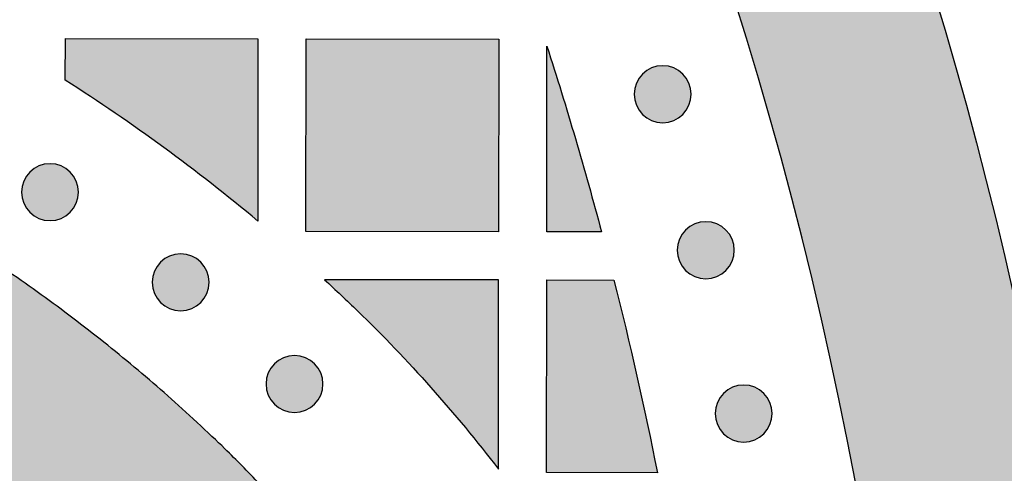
# Model space of a CAD drawing. Header units: millimetres. Extents: x -3873 to -97, y 912 to 4165.
# Tile 484 of 656: x -1461 to -1400, y 2955 to 2983. Entities that reach past the tile are written whole.
import ezdxf

# ---------------------------------------------------------------- set-up
doc = ezdxf.new("R2010")
doc.units = ezdxf.units.MM
doc.layers.add('pattern', color=7, linetype='Continuous', true_color=0x000000)

msp = doc.modelspace()

# ---------------------------------------------------------------- hatches: boundary and pattern name
at = {"layer": 'pattern'}
for points in [[(-1459.376, 3064.29), (-1458.047, 3064.119), (-1456.719, 3063.91), (-1455.394, 3063.663), (-1454.075, 3063.378), (-1452.761, 3063.056), (-1451.456, 3062.697), (-1450.161, 3062.3), (-1448.877, 3061.867), (-1447.605, 3061.397), (-1446.348, 3060.892), (-1445.107, 3060.352), (-1443.882, 3059.778), (-1442.677, 3059.171), (-1441.491, 3058.531), (-1440.327, 3057.859), (-1439.185, 3057.157), (-1436.495, 3053.165), (-1433.872, 3049.114), (-1431.318, 3045.006), (-1428.835, 3040.841), (-1426.425, 3036.622), (-1424.088, 3032.351), (-1421.828, 3028.03), (-1419.645, 3023.661), (-1417.541, 3019.246), (-1415.517, 3014.786), (-1413.575, 3010.285), (-1411.716, 3005.745), (-1409.94, 3001.167), (-1408.251, 2996.554), (-1406.647, 2991.909), (-1405.13, 2987.233), (-1403.702, 2982.53), (-1402.362, 2977.802), (-1401.111, 2973.051), (-1399.95, 2968.281), (-1398.88, 2963.492), (-1397.9, 2958.689), (-1397.011, 2953.873), (-1396.213, 2949.048), (-1395.507, 2944.215), (-1394.891, 2939.377), (-1394.366, 2934.537), (-1393.932, 2929.698), (-1393.589, 2924.862), (-1393.335, 2920.03), (-1393.171, 2915.207), (-1393.096, 2910.394), (-1405.096, 2910.406), (-1405.183, 2915.513), (-1405.375, 2920.633), (-1405.673, 2925.764), (-1406.077, 2930.902), (-1406.589, 2936.044), (-1407.208, 2941.187), (-1407.936, 2946.327), (-1408.772, 2951.461), (-1409.716, 2956.585), (-1410.768, 2961.696), (-1411.928, 2966.791), (-1413.196, 2971.865), (-1414.572, 2976.917), (-1416.053, 2981.942), (-1417.64, 2986.937), (-1419.332, 2991.899), (-1421.128, 2996.825), (-1423.026, 3001.71), (-1425.025, 3006.553), (-1427.124, 3011.349), (-1429.32, 3016.096), (-1431.613, 3020.792), (-1434, 3025.432), (-1436.48, 3030.014), (-1439.05, 3034.536), (-1441.708, 3038.995), (-1444.452, 3043.388), (-1447.28, 3047.714), (-1450.189, 3051.968), (-1453.176, 3056.151), (-1456.239, 3060.258)], [(-1458.519, 2979.463), (-1458.517, 2982.055), (-1446.517, 2982.043), (-1446.528, 2970.691), (-1449.417, 2973.028), (-1452.381, 2975.272), (-1455.417, 2977.418)], [(-1431.528, 2970.029), (-1443.528, 2970.041), (-1443.517, 2982.04), (-1431.517, 2982.029)], [(-1425.121, 2970.023), (-1428.528, 2970.026), (-1428.517, 2981.583), (-1426.746, 2975.825)], [(-1422.562, 2979.848), (-1422.534, 2979.876), (-1422.504, 2979.903), (-1422.475, 2979.93), (-1422.444, 2979.956), (-1422.412, 2979.982), (-1422.38, 2980.007), (-1422.346, 2980.031), (-1422.312, 2980.055), (-1422.277, 2980.079), (-1422.242, 2980.101), (-1422.205, 2980.123), (-1422.168, 2980.145), (-1422.13, 2980.165), (-1422.091, 2980.185), (-1422.052, 2980.204), (-1422.011, 2980.221), (-1421.971, 2980.238), (-1421.929, 2980.254), (-1421.887, 2980.27), (-1421.845, 2980.284), (-1421.802, 2980.297), (-1421.758, 2980.309), (-1421.714, 2980.32), (-1421.67, 2980.329), (-1421.626, 2980.338), (-1421.581, 2980.346), (-1421.535, 2980.352), (-1421.49, 2980.357), (-1421.444, 2980.362), (-1421.398, 2980.364), (-1421.353, 2980.366), (-1421.307, 2980.367), (-1421.261, 2980.366), (-1421.215, 2980.364), (-1421.169, 2980.361), (-1421.123, 2980.357), (-1421.078, 2980.352), (-1421.033, 2980.345), (-1420.988, 2980.338), (-1420.943, 2980.329), (-1420.899, 2980.319), (-1420.855, 2980.308), (-1420.811, 2980.296), (-1420.768, 2980.283), (-1420.726, 2980.268), (-1420.684, 2980.253), (-1420.643, 2980.237), (-1420.602, 2980.22), (-1420.562, 2980.202), (-1420.523, 2980.183), (-1420.484, 2980.164), (-1420.446, 2980.143), (-1420.409, 2980.122), (-1420.372, 2980.1), (-1420.336, 2980.077), (-1420.302, 2980.053), (-1420.267, 2980.029), (-1420.234, 2980.005), (-1420.202, 2979.979), (-1420.17, 2979.954), (-1420.139, 2979.927), (-1420.11, 2979.901), (-1420.081, 2979.873), (-1420.052, 2979.846), (-1420.025, 2979.818), (-1419.998, 2979.789), (-1419.971, 2979.759), (-1419.945, 2979.728), (-1419.919, 2979.696), (-1419.894, 2979.664), (-1419.869, 2979.631), (-1419.845, 2979.596), (-1419.822, 2979.561), (-1419.799, 2979.526), (-1419.777, 2979.489), (-1419.756, 2979.452), (-1419.736, 2979.414), (-1419.716, 2979.375), (-1419.697, 2979.336), (-1419.679, 2979.296), (-1419.662, 2979.255), (-1419.646, 2979.213), (-1419.631, 2979.172), (-1419.617, 2979.129), (-1419.604, 2979.086), (-1419.592, 2979.043), (-1419.581, 2978.999), (-1419.571, 2978.954), (-1419.563, 2978.91), (-1419.555, 2978.865), (-1419.549, 2978.819), (-1419.543, 2978.774), (-1419.539, 2978.728), (-1419.536, 2978.683), (-1419.535, 2978.637), (-1419.534, 2978.591), (-1419.535, 2978.545), (-1419.536, 2978.499), (-1419.539, 2978.453), (-1419.544, 2978.407), (-1419.549, 2978.362), (-1419.556, 2978.317), (-1419.563, 2978.272), (-1419.572, 2978.227), (-1419.582, 2978.183), (-1419.593, 2978.139), (-1419.605, 2978.096), (-1419.618, 2978.053), (-1419.632, 2978.01), (-1419.647, 2977.968), (-1419.664, 2977.927), (-1419.681, 2977.886), (-1419.699, 2977.846), (-1419.717, 2977.807), (-1419.737, 2977.768), (-1419.758, 2977.73), (-1419.779, 2977.693), (-1419.801, 2977.656), (-1419.824, 2977.621), (-1419.847, 2977.586), (-1419.871, 2977.552), (-1419.896, 2977.518), (-1419.921, 2977.486), (-1419.947, 2977.454), (-1419.973, 2977.424), (-1420, 2977.394), (-1420.027, 2977.365), (-1420.055, 2977.337), (-1420.083, 2977.309), (-1420.112, 2977.282), (-1420.142, 2977.255), (-1420.173, 2977.229), (-1420.204, 2977.203), (-1420.237, 2977.178), (-1420.27, 2977.154), (-1420.304, 2977.129), (-1420.339, 2977.106), (-1420.375, 2977.083), (-1420.411, 2977.061), (-1420.449, 2977.04), (-1420.487, 2977.02), (-1420.526, 2977), (-1420.565, 2976.981), (-1420.605, 2976.963), (-1420.646, 2976.946), (-1420.687, 2976.93), (-1420.729, 2976.915), (-1420.772, 2976.901), (-1420.815, 2976.888), (-1420.858, 2976.876), (-1420.902, 2976.865), (-1420.946, 2976.855), (-1420.991, 2976.847), (-1421.036, 2976.839), (-1421.081, 2976.833), (-1421.127, 2976.827), (-1421.172, 2976.823), (-1421.218, 2976.82), (-1421.264, 2976.819), (-1421.31, 2976.818), (-1421.356, 2976.819), (-1421.402, 2976.821), (-1421.448, 2976.824), (-1421.493, 2976.828), (-1421.539, 2976.833), (-1421.584, 2976.84), (-1421.629, 2976.847), (-1421.674, 2976.856), (-1421.718, 2976.866), (-1421.762, 2976.877), (-1421.805, 2976.889), (-1421.848, 2976.902), (-1421.891, 2976.916), (-1421.932, 2976.932), (-1421.974, 2976.948), (-1422.015, 2976.965), (-1422.055, 2976.983), (-1422.094, 2977.002), (-1422.133, 2977.021), (-1422.171, 2977.042), (-1422.208, 2977.063), (-1422.244, 2977.085), (-1422.28, 2977.108), (-1422.315, 2977.131), (-1422.349, 2977.155), (-1422.382, 2977.18), (-1422.415, 2977.205), (-1422.446, 2977.231), (-1422.477, 2977.258), (-1422.507, 2977.284), (-1422.536, 2977.311), (-1422.564, 2977.339), (-1422.592, 2977.367), (-1422.619, 2977.396), (-1422.645, 2977.426), (-1422.672, 2977.457), (-1422.697, 2977.489), (-1422.723, 2977.521), (-1422.747, 2977.554), (-1422.771, 2977.588), (-1422.795, 2977.623), (-1422.817, 2977.659), (-1422.839, 2977.696), (-1422.861, 2977.733), (-1422.881, 2977.771), (-1422.901, 2977.81), (-1422.919, 2977.849), (-1422.937, 2977.889), (-1422.954, 2977.93), (-1422.97, 2977.971), (-1422.985, 2978.013), (-1422.999, 2978.056), (-1423.013, 2978.099), (-1423.025, 2978.142), (-1423.035, 2978.186), (-1423.045, 2978.231), (-1423.054, 2978.275), (-1423.062, 2978.32), (-1423.068, 2978.365), (-1423.073, 2978.411), (-1423.077, 2978.457), (-1423.08, 2978.502), (-1423.082, 2978.548), (-1423.083, 2978.594), (-1423.082, 2978.64), (-1423.08, 2978.686), (-1423.077, 2978.732), (-1423.073, 2978.777), (-1423.068, 2978.823), (-1423.061, 2978.868), (-1423.053, 2978.913), (-1423.045, 2978.958), (-1423.035, 2979.002), (-1423.024, 2979.046), (-1423.012, 2979.089), (-1422.998, 2979.132), (-1422.984, 2979.175), (-1422.969, 2979.217), (-1422.953, 2979.258), (-1422.936, 2979.299), (-1422.918, 2979.339), (-1422.899, 2979.378), (-1422.879, 2979.417), (-1422.859, 2979.455), (-1422.838, 2979.492), (-1422.815, 2979.529), (-1422.793, 2979.564), (-1422.769, 2979.599), (-1422.745, 2979.633), (-1422.721, 2979.667), (-1422.695, 2979.699), (-1422.669, 2979.731), (-1422.643, 2979.761), (-1422.616, 2979.791), (-1422.589, 2979.82)], [(-1426.913, 2908.254), (-1426.937, 2910.059), (-1427.014, 2911.867), (-1427.143, 2913.674), (-1427.324, 2915.478), (-1427.558, 2917.277), (-1427.845, 2919.068), (-1428.185, 2920.85), (-1428.576, 2922.619), (-1429.02, 2924.374), (-1429.514, 2926.112), (-1430.059, 2927.83), (-1430.653, 2929.527), (-1431.295, 2931.201), (-1431.985, 2932.849), (-1432.72, 2934.47), (-1433.501, 2936.061), (-1434.24, 2937.476), (-1435.009, 2938.878), (-1435.808, 2940.266), (-1436.636, 2941.638), (-1437.493, 2942.994), (-1438.379, 2944.333), (-1439.292, 2945.654), (-1440.233, 2946.956), (-1441.2, 2948.238), (-1442.194, 2949.499), (-1443.213, 2950.74), (-1444.257, 2951.958), (-1445.325, 2953.153), (-1446.416, 2954.325), (-1447.529, 2955.472), (-1448.664, 2956.595), (-1450.44, 2958.275), (-1452.26, 2959.916), (-1454.121, 2961.515), (-1456.022, 2963.071), (-1457.963, 2964.583), (-1459.941, 2966.049), (-1461.955, 2967.469), (-1464.004, 2968.839), (-1466.084, 2970.16), (-1468.195, 2971.43), (-1470.335, 2972.649), (-1472.501, 2973.815), (-1474.693, 2974.927), (-1476.907, 2975.984), (-1479.142, 2976.987), (-1481.396, 2977.934), (-1498.091, 2971.559), (-1485.913, 2966.817), (-1483.923, 2965.981), (-1481.95, 2965.095), (-1479.995, 2964.161), (-1478.06, 2963.18), (-1476.147, 2962.15), (-1474.258, 2961.075), (-1472.394, 2959.953), (-1470.557, 2958.787), (-1468.749, 2957.577), (-1466.971, 2956.324), (-1465.224, 2955.029), (-1463.511, 2953.694), (-1461.832, 2952.32), (-1460.188, 2950.908), (-1458.582, 2949.46), (-1457.014, 2947.977), (-1456.054, 2947.027), (-1455.113, 2946.057), (-1454.191, 2945.067), (-1453.288, 2944.056), (-1452.406, 2943.026), (-1451.544, 2941.978), (-1450.704, 2940.911), (-1449.886, 2939.827), (-1449.091, 2938.727), (-1448.319, 2937.61), (-1447.57, 2936.478), (-1446.845, 2935.332), (-1446.145, 2934.172), (-1445.47, 2932.999), (-1444.82, 2931.813), (-1444.195, 2930.617), (-1443.569, 2929.341), (-1442.979, 2928.041), (-1442.427, 2926.719), (-1441.912, 2925.375), (-1441.435, 2924.012), (-1440.999, 2922.632), (-1440.603, 2921.236), (-1440.247, 2919.825), (-1439.933, 2918.402), (-1439.661, 2916.969), (-1439.431, 2915.527), (-1439.243, 2914.079), (-1439.097, 2912.626), (-1438.994, 2911.171), (-1438.933, 2909.715), (-1438.913, 2908.259), (-1438.934, 2906.804), (-1438.997, 2905.349), (-1439.101, 2903.893), (-1439.248, 2902.441), (-1439.437, 2900.993), (-1439.669, 2899.552), (-1439.942, 2898.119), (-1440.257, 2896.697), (-1440.614, 2895.287), (-1441.011, 2893.891), (-1441.449, 2892.511), (-1441.926, 2891.149), (-1442.443, 2889.806), (-1442.997, 2888.484), (-1443.588, 2887.185), (-1444.214, 2885.91), (-1444.84, 2884.714), (-1445.491, 2883.529), (-1446.168, 2882.357), (-1446.869, 2881.197), (-1447.595, 2880.051), (-1448.344, 2878.92), (-1449.117, 2877.804), (-1449.914, 2876.704), (-1450.732, 2875.621), (-1451.573, 2874.555), (-1452.436, 2873.507), (-1453.319, 2872.478), (-1454.223, 2871.468), (-1455.146, 2870.479), (-1456.088, 2869.509), (-1457.049, 2868.561), (-1458.618, 2867.079), (-1460.226, 2865.632), (-1461.87, 2864.222), (-1463.55, 2862.849), (-1465.265, 2861.516), (-1467.013, 2860.223), (-1468.792, 2858.971), (-1470.601, 2857.763), (-1472.439, 2856.598), (-1474.304, 2855.478), (-1476.194, 2854.404), (-1478.108, 2853.376), (-1480.043, 2852.396), (-1481.999, 2851.464), (-1483.973, 2850.58), (-1485.964, 2849.746), (-1498.147, 2845.015), (-1481.456, 2838.625), (-1479.202, 2839.57), (-1476.966, 2840.571), (-1474.751, 2841.626), (-1472.559, 2842.737), (-1470.391, 2843.9), (-1468.25, 2845.117), (-1466.138, 2846.385), (-1464.056, 2847.704), (-1462.007, 2849.073), (-1459.992, 2850.491), (-1458.012, 2851.955), (-1456.07, 2853.466), (-1454.167, 2855.02), (-1452.305, 2856.618), (-1450.484, 2858.257), (-1448.707, 2859.935), (-1447.57, 2861.057), (-1446.456, 2862.203), (-1445.364, 2863.374), (-1444.295, 2864.569), (-1443.25, 2865.786), (-1442.23, 2867.025), (-1441.235, 2868.286), (-1440.267, 2869.567), (-1439.325, 2870.868), (-1438.41, 2872.188), (-1437.523, 2873.526), (-1436.665, 2874.882), (-1435.836, 2876.253), (-1435.036, 2877.64), (-1434.265, 2879.041), (-1433.525, 2880.456), (-1432.743, 2882.047), (-1432.006, 2883.667), (-1431.315, 2885.314), (-1430.671, 2886.987), (-1430.076, 2888.684), (-1429.53, 2890.402), (-1429.034, 2892.139), (-1428.589, 2893.893), (-1428.196, 2895.661), (-1427.855, 2897.442), (-1427.566, 2899.233), (-1427.33, 2901.032), (-1427.147, 2902.836), (-1427.017, 2904.642), (-1426.939, 2906.449)], [(-1460.727, 2973.748), (-1460.699, 2973.776), (-1460.67, 2973.803), (-1460.64, 2973.83), (-1460.609, 2973.856), (-1460.577, 2973.882), (-1460.545, 2973.907), (-1460.512, 2973.932), (-1460.477, 2973.956), (-1460.443, 2973.979), (-1460.407, 2974.002), (-1460.37, 2974.024), (-1460.333, 2974.045), (-1460.295, 2974.065), (-1460.256, 2974.085), (-1460.217, 2974.104), (-1460.177, 2974.122), (-1460.136, 2974.139), (-1460.095, 2974.155), (-1460.053, 2974.17), (-1460.01, 2974.184), (-1459.967, 2974.197), (-1459.924, 2974.209), (-1459.88, 2974.22), (-1459.835, 2974.23), (-1459.791, 2974.238), (-1459.746, 2974.246), (-1459.701, 2974.252), (-1459.655, 2974.258), (-1459.609, 2974.262), (-1459.564, 2974.265), (-1459.518, 2974.266), (-1459.472, 2974.267), (-1459.426, 2974.266), (-1459.38, 2974.264), (-1459.334, 2974.261), (-1459.289, 2974.257), (-1459.243, 2974.252), (-1459.198, 2974.245), (-1459.153, 2974.238), (-1459.108, 2974.229), (-1459.064, 2974.219), (-1459.02, 2974.208), (-1458.977, 2974.196), (-1458.934, 2974.183), (-1458.891, 2974.169), (-1458.849, 2974.153), (-1458.808, 2974.137), (-1458.767, 2974.12), (-1458.727, 2974.102), (-1458.688, 2974.083), (-1458.649, 2974.064), (-1458.611, 2974.043), (-1458.574, 2974.022), (-1458.537, 2974), (-1458.502, 2973.977), (-1458.467, 2973.954), (-1458.433, 2973.93), (-1458.399, 2973.905), (-1458.367, 2973.88), (-1458.335, 2973.854), (-1458.305, 2973.828), (-1458.275, 2973.801), (-1458.246, 2973.774), (-1458.218, 2973.746), (-1458.19, 2973.718), (-1458.163, 2973.689), (-1458.136, 2973.659), (-1458.11, 2973.628), (-1458.084, 2973.597), (-1458.059, 2973.564), (-1458.035, 2973.531), (-1458.011, 2973.497), (-1457.987, 2973.462), (-1457.964, 2973.426), (-1457.942, 2973.389), (-1457.921, 2973.352), (-1457.901, 2973.314), (-1457.881, 2973.275), (-1457.862, 2973.236), (-1457.844, 2973.196), (-1457.827, 2973.155), (-1457.811, 2973.114), (-1457.796, 2973.072), (-1457.782, 2973.029), (-1457.769, 2972.986), (-1457.757, 2972.943), (-1457.746, 2972.899), (-1457.736, 2972.855), (-1457.728, 2972.81), (-1457.72, 2972.765), (-1457.714, 2972.72), (-1457.708, 2972.674), (-1457.704, 2972.629), (-1457.701, 2972.583), (-1457.7, 2972.537), (-1457.699, 2972.491), (-1457.7, 2972.445), (-1457.702, 2972.399), (-1457.705, 2972.353), (-1457.709, 2972.308), (-1457.714, 2972.262), (-1457.721, 2972.217), (-1457.728, 2972.172), (-1457.737, 2972.127), (-1457.747, 2972.083), (-1457.758, 2972.039), (-1457.77, 2971.996), (-1457.783, 2971.953), (-1457.797, 2971.91), (-1457.813, 2971.868), (-1457.829, 2971.827), (-1457.846, 2971.786), (-1457.864, 2971.746), (-1457.883, 2971.707), (-1457.902, 2971.668), (-1457.923, 2971.63), (-1457.944, 2971.593), (-1457.966, 2971.556), (-1457.989, 2971.521), (-1458.012, 2971.486), (-1458.037, 2971.452), (-1458.061, 2971.419), (-1458.087, 2971.386), (-1458.112, 2971.355), (-1458.139, 2971.324), (-1458.165, 2971.294), (-1458.192, 2971.265), (-1458.22, 2971.237), (-1458.248, 2971.209), (-1458.277, 2971.182), (-1458.307, 2971.155), (-1458.338, 2971.129), (-1458.37, 2971.104), (-1458.402, 2971.078), (-1458.435, 2971.054), (-1458.469, 2971.03), (-1458.504, 2971.006), (-1458.54, 2970.984), (-1458.577, 2970.962), (-1458.614, 2970.94), (-1458.652, 2970.92), (-1458.691, 2970.9), (-1458.73, 2970.882), (-1458.77, 2970.864), (-1458.811, 2970.847), (-1458.852, 2970.831), (-1458.894, 2970.815), (-1458.937, 2970.801), (-1458.98, 2970.788), (-1459.023, 2970.776), (-1459.067, 2970.765), (-1459.112, 2970.756), (-1459.156, 2970.747), (-1459.201, 2970.739), (-1459.246, 2970.733), (-1459.292, 2970.728), (-1459.338, 2970.724), (-1459.383, 2970.721), (-1459.429, 2970.719), (-1459.475, 2970.718), (-1459.521, 2970.719), (-1459.567, 2970.721), (-1459.613, 2970.724), (-1459.658, 2970.728), (-1459.704, 2970.733), (-1459.749, 2970.74), (-1459.794, 2970.748), (-1459.839, 2970.756), (-1459.883, 2970.766), (-1459.927, 2970.777), (-1459.97, 2970.789), (-1460.013, 2970.802), (-1460.056, 2970.817), (-1460.098, 2970.832), (-1460.139, 2970.848), (-1460.18, 2970.865), (-1460.22, 2970.883), (-1460.259, 2970.902), (-1460.298, 2970.922), (-1460.336, 2970.942), (-1460.373, 2970.963), (-1460.41, 2970.985), (-1460.445, 2971.008), (-1460.48, 2971.032), (-1460.514, 2971.056), (-1460.548, 2971.08), (-1460.58, 2971.106), (-1460.612, 2971.131), (-1460.642, 2971.158), (-1460.672, 2971.184), (-1460.701, 2971.212), (-1460.729, 2971.239), (-1460.757, 2971.267), (-1460.784, 2971.296), (-1460.811, 2971.326), (-1460.837, 2971.357), (-1460.863, 2971.389), (-1460.888, 2971.421), (-1460.912, 2971.455), (-1460.936, 2971.489), (-1460.96, 2971.524), (-1460.982, 2971.559), (-1461.004, 2971.596), (-1461.026, 2971.633), (-1461.046, 2971.671), (-1461.066, 2971.71), (-1461.085, 2971.749), (-1461.103, 2971.789), (-1461.119, 2971.83), (-1461.136, 2971.872), (-1461.151, 2971.914), (-1461.165, 2971.956), (-1461.178, 2971.999), (-1461.19, 2972.042), (-1461.201, 2972.086), (-1461.21, 2972.131), (-1461.219, 2972.175), (-1461.227, 2972.22), (-1461.233, 2972.266), (-1461.238, 2972.311), (-1461.243, 2972.357), (-1461.245, 2972.402), (-1461.247, 2972.448), (-1461.248, 2972.494), (-1461.247, 2972.54), (-1461.245, 2972.586), (-1461.242, 2972.632), (-1461.238, 2972.678), (-1461.233, 2972.723), (-1461.226, 2972.768), (-1461.219, 2972.813), (-1461.21, 2972.858), (-1461.2, 2972.902), (-1461.189, 2972.946), (-1461.177, 2972.989), (-1461.164, 2973.032), (-1461.15, 2973.075), (-1461.134, 2973.117), (-1461.118, 2973.158), (-1461.101, 2973.199), (-1461.083, 2973.239), (-1461.064, 2973.278), (-1461.045, 2973.317), (-1461.024, 2973.355), (-1461.003, 2973.392), (-1460.981, 2973.429), (-1460.958, 2973.464), (-1460.934, 2973.499), (-1460.91, 2973.533), (-1460.886, 2973.567), (-1460.86, 2973.599), (-1460.835, 2973.631), (-1460.808, 2973.661), (-1460.782, 2973.691), (-1460.754, 2973.72)], [(-1419.876, 2970.133), (-1419.848, 2970.161), (-1419.819, 2970.188), (-1419.789, 2970.215), (-1419.758, 2970.241), (-1419.726, 2970.267), (-1419.694, 2970.292), (-1419.661, 2970.316), (-1419.627, 2970.34), (-1419.592, 2970.364), (-1419.556, 2970.387), (-1419.519, 2970.409), (-1419.482, 2970.43), (-1419.444, 2970.45), (-1419.405, 2970.47), (-1419.366, 2970.489), (-1419.326, 2970.507), (-1419.285, 2970.524), (-1419.244, 2970.54), (-1419.202, 2970.555), (-1419.159, 2970.569), (-1419.116, 2970.582), (-1419.073, 2970.594), (-1419.029, 2970.605), (-1418.984, 2970.615), (-1418.94, 2970.623), (-1418.895, 2970.631), (-1418.85, 2970.637), (-1418.804, 2970.643), (-1418.758, 2970.647), (-1418.713, 2970.65), (-1418.667, 2970.651), (-1418.621, 2970.652), (-1418.575, 2970.651), (-1418.529, 2970.649), (-1418.483, 2970.646), (-1418.438, 2970.642), (-1418.392, 2970.637), (-1418.347, 2970.63), (-1418.302, 2970.623), (-1418.257, 2970.614), (-1418.213, 2970.604), (-1418.169, 2970.593), (-1418.126, 2970.581), (-1418.083, 2970.568), (-1418.04, 2970.554), (-1417.998, 2970.538), (-1417.957, 2970.522), (-1417.916, 2970.505), (-1417.876, 2970.487), (-1417.837, 2970.468), (-1417.798, 2970.449), (-1417.76, 2970.428), (-1417.723, 2970.407), (-1417.686, 2970.385), (-1417.651, 2970.362), (-1417.616, 2970.339), (-1417.582, 2970.314), (-1417.548, 2970.29), (-1417.516, 2970.265), (-1417.484, 2970.239), (-1417.454, 2970.212), (-1417.424, 2970.186), (-1417.395, 2970.159), (-1417.367, 2970.131), (-1417.339, 2970.103), (-1417.312, 2970.074), (-1417.285, 2970.044), (-1417.259, 2970.013), (-1417.233, 2969.981), (-1417.208, 2969.949), (-1417.184, 2969.916), (-1417.16, 2969.882), (-1417.136, 2969.847), (-1417.114, 2969.811), (-1417.092, 2969.774), (-1417.07, 2969.737), (-1417.05, 2969.699), (-1417.03, 2969.66), (-1417.011, 2969.621), (-1416.994, 2969.581), (-1416.977, 2969.54), (-1416.96, 2969.499), (-1416.945, 2969.457), (-1416.931, 2969.414), (-1416.918, 2969.371), (-1416.906, 2969.328), (-1416.895, 2969.284), (-1416.886, 2969.239), (-1416.877, 2969.195), (-1416.869, 2969.15), (-1416.863, 2969.105), (-1416.858, 2969.059), (-1416.853, 2969.013), (-1416.851, 2968.968), (-1416.849, 2968.922), (-1416.848, 2968.876), (-1416.849, 2968.83), (-1416.851, 2968.784), (-1416.854, 2968.738), (-1416.858, 2968.693), (-1416.863, 2968.647), (-1416.87, 2968.602), (-1416.877, 2968.557), (-1416.886, 2968.512), (-1416.896, 2968.468), (-1416.907, 2968.424), (-1416.919, 2968.381), (-1416.932, 2968.338), (-1416.947, 2968.295), (-1416.962, 2968.253), (-1416.978, 2968.212), (-1416.995, 2968.171), (-1417.013, 2968.131), (-1417.032, 2968.092), (-1417.051, 2968.053), (-1417.072, 2968.015), (-1417.093, 2967.978), (-1417.115, 2967.941), (-1417.138, 2967.906), (-1417.162, 2967.871), (-1417.186, 2967.837), (-1417.21, 2967.803), (-1417.236, 2967.771), (-1417.261, 2967.739), (-1417.288, 2967.709), (-1417.314, 2967.679), (-1417.342, 2967.65), (-1417.369, 2967.622), (-1417.397, 2967.594), (-1417.426, 2967.567), (-1417.456, 2967.54), (-1417.487, 2967.514), (-1417.519, 2967.488), (-1417.551, 2967.463), (-1417.584, 2967.439), (-1417.619, 2967.415), (-1417.653, 2967.391), (-1417.689, 2967.369), (-1417.726, 2967.347), (-1417.763, 2967.325), (-1417.801, 2967.305), (-1417.84, 2967.285), (-1417.879, 2967.266), (-1417.919, 2967.249), (-1417.96, 2967.232), (-1418.001, 2967.216), (-1418.043, 2967.2), (-1418.086, 2967.186), (-1418.129, 2967.173), (-1418.172, 2967.161), (-1418.216, 2967.15), (-1418.261, 2967.141), (-1418.305, 2967.132), (-1418.35, 2967.124), (-1418.395, 2967.118), (-1418.441, 2967.113), (-1418.487, 2967.108), (-1418.532, 2967.106), (-1418.578, 2967.104), (-1418.624, 2967.103), (-1418.67, 2967.104), (-1418.716, 2967.106), (-1418.762, 2967.109), (-1418.807, 2967.113), (-1418.853, 2967.118), (-1418.898, 2967.125), (-1418.943, 2967.132), (-1418.988, 2967.141), (-1419.032, 2967.151), (-1419.076, 2967.162), (-1419.119, 2967.174), (-1419.162, 2967.187), (-1419.205, 2967.202), (-1419.247, 2967.217), (-1419.288, 2967.233), (-1419.329, 2967.25), (-1419.369, 2967.268), (-1419.408, 2967.287), (-1419.447, 2967.306), (-1419.485, 2967.327), (-1419.522, 2967.348), (-1419.559, 2967.37), (-1419.594, 2967.393), (-1419.629, 2967.417), (-1419.663, 2967.441), (-1419.697, 2967.465), (-1419.729, 2967.491), (-1419.761, 2967.516), (-1419.791, 2967.543), (-1419.821, 2967.569), (-1419.85, 2967.597), (-1419.878, 2967.624), (-1419.906, 2967.652), (-1419.933, 2967.681), (-1419.96, 2967.711), (-1419.986, 2967.742), (-1420.012, 2967.774), (-1420.037, 2967.806), (-1420.061, 2967.839), (-1420.085, 2967.874), (-1420.109, 2967.909), (-1420.132, 2967.944), (-1420.154, 2967.981), (-1420.175, 2968.018), (-1420.195, 2968.056), (-1420.215, 2968.095), (-1420.234, 2968.134), (-1420.252, 2968.174), (-1420.269, 2968.215), (-1420.285, 2968.257), (-1420.3, 2968.298), (-1420.314, 2968.341), (-1420.327, 2968.384), (-1420.339, 2968.427), (-1420.35, 2968.471), (-1420.36, 2968.516), (-1420.368, 2968.56), (-1420.376, 2968.605), (-1420.382, 2968.651), (-1420.388, 2968.696), (-1420.392, 2968.742), (-1420.395, 2968.787), (-1420.396, 2968.833), (-1420.397, 2968.879), (-1420.396, 2968.925), (-1420.394, 2968.971), (-1420.391, 2969.017), (-1420.387, 2969.062), (-1420.382, 2969.108), (-1420.375, 2969.153), (-1420.368, 2969.198), (-1420.359, 2969.243), (-1420.349, 2969.287), (-1420.338, 2969.331), (-1420.326, 2969.374), (-1420.313, 2969.417), (-1420.299, 2969.46), (-1420.283, 2969.502), (-1420.267, 2969.543), (-1420.25, 2969.584), (-1420.232, 2969.624), (-1420.213, 2969.663), (-1420.194, 2969.702), (-1420.173, 2969.74), (-1420.152, 2969.777), (-1420.13, 2969.814), (-1420.107, 2969.849), (-1420.084, 2969.884), (-1420.059, 2969.918), (-1420.035, 2969.952), (-1420.01, 2969.984), (-1419.984, 2970.016), (-1419.957, 2970.046), (-1419.931, 2970.076), (-1419.904, 2970.105)], [(-1452.589, 2968.137), (-1452.561, 2968.164), (-1452.532, 2968.191), (-1452.502, 2968.218), (-1452.471, 2968.244), (-1452.439, 2968.27), (-1452.407, 2968.295), (-1452.374, 2968.32), (-1452.339, 2968.344), (-1452.305, 2968.367), (-1452.269, 2968.39), (-1452.232, 2968.412), (-1452.195, 2968.433), (-1452.157, 2968.454), (-1452.118, 2968.473), (-1452.079, 2968.492), (-1452.039, 2968.51), (-1451.998, 2968.527), (-1451.957, 2968.543), (-1451.915, 2968.558), (-1451.872, 2968.572), (-1451.829, 2968.585), (-1451.786, 2968.597), (-1451.742, 2968.608), (-1451.697, 2968.618), (-1451.653, 2968.627), (-1451.608, 2968.634), (-1451.563, 2968.641), (-1451.517, 2968.646), (-1451.471, 2968.65), (-1451.426, 2968.653), (-1451.38, 2968.655), (-1451.334, 2968.655), (-1451.288, 2968.655), (-1451.242, 2968.653), (-1451.196, 2968.65), (-1451.151, 2968.646), (-1451.105, 2968.64), (-1451.06, 2968.634), (-1451.015, 2968.626), (-1450.97, 2968.617), (-1450.926, 2968.607), (-1450.882, 2968.596), (-1450.839, 2968.584), (-1450.796, 2968.571), (-1450.753, 2968.557), (-1450.711, 2968.542), (-1450.67, 2968.526), (-1450.629, 2968.509), (-1450.589, 2968.491), (-1450.55, 2968.472), (-1450.511, 2968.452), (-1450.473, 2968.431), (-1450.436, 2968.41), (-1450.399, 2968.388), (-1450.364, 2968.365), (-1450.329, 2968.342), (-1450.295, 2968.318), (-1450.261, 2968.293), (-1450.229, 2968.268), (-1450.197, 2968.242), (-1450.167, 2968.216), (-1450.137, 2968.189), (-1450.108, 2968.162), (-1450.08, 2968.134), (-1450.052, 2968.106), (-1450.025, 2968.077), (-1449.998, 2968.047), (-1449.972, 2968.016), (-1449.946, 2967.985), (-1449.921, 2967.952), (-1449.897, 2967.919), (-1449.873, 2967.885), (-1449.849, 2967.85), (-1449.826, 2967.814), (-1449.805, 2967.778), (-1449.783, 2967.74), (-1449.763, 2967.702), (-1449.743, 2967.664), (-1449.724, 2967.624), (-1449.706, 2967.584), (-1449.689, 2967.543), (-1449.673, 2967.502), (-1449.658, 2967.46), (-1449.644, 2967.417), (-1449.631, 2967.374), (-1449.619, 2967.331), (-1449.608, 2967.287), (-1449.598, 2967.243), (-1449.59, 2967.198), (-1449.582, 2967.153), (-1449.576, 2967.108), (-1449.571, 2967.062), (-1449.566, 2967.017), (-1449.563, 2966.971), (-1449.562, 2966.925), (-1449.561, 2966.879), (-1449.562, 2966.833), (-1449.564, 2966.787), (-1449.567, 2966.742), (-1449.571, 2966.696), (-1449.576, 2966.651), (-1449.583, 2966.605), (-1449.59, 2966.56), (-1449.599, 2966.516), (-1449.609, 2966.471), (-1449.62, 2966.427), (-1449.632, 2966.384), (-1449.645, 2966.341), (-1449.659, 2966.299), (-1449.675, 2966.257), (-1449.691, 2966.215), (-1449.708, 2966.175), (-1449.726, 2966.135), (-1449.745, 2966.095), (-1449.764, 2966.056), (-1449.785, 2966.018), (-1449.806, 2965.981), (-1449.828, 2965.945), (-1449.851, 2965.909), (-1449.874, 2965.874), (-1449.899, 2965.84), (-1449.923, 2965.807), (-1449.949, 2965.774), (-1449.974, 2965.743), (-1450.001, 2965.712), (-1450.027, 2965.682), (-1450.055, 2965.653), (-1450.082, 2965.625), (-1450.11, 2965.598), (-1450.139, 2965.57), (-1450.169, 2965.544), (-1450.2, 2965.518), (-1450.232, 2965.492), (-1450.264, 2965.467), (-1450.297, 2965.442), (-1450.332, 2965.418), (-1450.366, 2965.395), (-1450.402, 2965.372), (-1450.439, 2965.35), (-1450.476, 2965.329), (-1450.514, 2965.308), (-1450.553, 2965.289), (-1450.592, 2965.27), (-1450.632, 2965.252), (-1450.673, 2965.235), (-1450.714, 2965.219), (-1450.756, 2965.204), (-1450.799, 2965.19), (-1450.842, 2965.177), (-1450.885, 2965.165), (-1450.929, 2965.154), (-1450.974, 2965.144), (-1451.018, 2965.135), (-1451.063, 2965.128), (-1451.108, 2965.121), (-1451.154, 2965.116), (-1451.2, 2965.112), (-1451.245, 2965.109), (-1451.291, 2965.107), (-1451.337, 2965.107), (-1451.383, 2965.107), (-1451.429, 2965.109), (-1451.475, 2965.112), (-1451.52, 2965.116), (-1451.566, 2965.122), (-1451.611, 2965.128), (-1451.656, 2965.136), (-1451.701, 2965.145), (-1451.745, 2965.154), (-1451.789, 2965.166), (-1451.832, 2965.178), (-1451.875, 2965.191), (-1451.918, 2965.205), (-1451.96, 2965.22), (-1452.001, 2965.236), (-1452.042, 2965.253), (-1452.082, 2965.271), (-1452.121, 2965.29), (-1452.16, 2965.31), (-1452.198, 2965.33), (-1452.235, 2965.352), (-1452.272, 2965.374), (-1452.307, 2965.396), (-1452.342, 2965.42), (-1452.376, 2965.444), (-1452.41, 2965.469), (-1452.442, 2965.494), (-1452.474, 2965.52), (-1452.504, 2965.546), (-1452.534, 2965.573), (-1452.563, 2965.6), (-1452.591, 2965.627), (-1452.619, 2965.656), (-1452.646, 2965.685), (-1452.673, 2965.715), (-1452.699, 2965.745), (-1452.725, 2965.777), (-1452.75, 2965.809), (-1452.774, 2965.843), (-1452.798, 2965.877), (-1452.822, 2965.912), (-1452.844, 2965.948), (-1452.866, 2965.984), (-1452.888, 2966.021), (-1452.908, 2966.059), (-1452.928, 2966.098), (-1452.947, 2966.138), (-1452.965, 2966.178), (-1452.982, 2966.218), (-1452.998, 2966.26), (-1453.013, 2966.302), (-1453.027, 2966.344), (-1453.04, 2966.387), (-1453.052, 2966.431), (-1453.063, 2966.475), (-1453.072, 2966.519), (-1453.081, 2966.564), (-1453.089, 2966.609), (-1453.095, 2966.654), (-1453.1, 2966.699), (-1453.105, 2966.745), (-1453.108, 2966.791), (-1453.109, 2966.837), (-1453.11, 2966.883), (-1453.109, 2966.929), (-1453.107, 2966.974), (-1453.104, 2967.02), (-1453.1, 2967.066), (-1453.095, 2967.111), (-1453.088, 2967.157), (-1453.081, 2967.201), (-1453.072, 2967.246), (-1453.062, 2967.29), (-1453.051, 2967.334), (-1453.039, 2967.378), (-1453.026, 2967.421), (-1453.012, 2967.463), (-1452.996, 2967.505), (-1452.98, 2967.546), (-1452.963, 2967.587), (-1452.945, 2967.627), (-1452.926, 2967.667), (-1452.907, 2967.705), (-1452.886, 2967.743), (-1452.865, 2967.781), (-1452.843, 2967.817), (-1452.82, 2967.853), (-1452.797, 2967.888), (-1452.772, 2967.922), (-1452.748, 2967.955), (-1452.722, 2967.987), (-1452.697, 2968.019), (-1452.67, 2968.05), (-1452.644, 2968.08), (-1452.616, 2968.109)], [(-1442.37, 2967.039), (-1440.315, 2965.097), (-1439.141, 2963.938), (-1437.988, 2962.758), (-1436.856, 2961.556), (-1435.747, 2960.333), (-1434.661, 2959.09), (-1433.597, 2957.828), (-1432.558, 2956.547), (-1431.543, 2955.247), (-1431.531, 2967.029)], [(-1424.342, 2967.022), (-1422.912, 2961.038), (-1421.638, 2955.02), (-1428.543, 2955.026), (-1428.531, 2967.026)], [(-1445.497, 2961.804), (-1445.468, 2961.831), (-1445.439, 2961.858), (-1445.409, 2961.885), (-1445.379, 2961.911), (-1445.347, 2961.937), (-1445.315, 2961.962), (-1445.281, 2961.987), (-1445.247, 2962.011), (-1445.212, 2962.034), (-1445.177, 2962.057), (-1445.14, 2962.079), (-1445.103, 2962.1), (-1445.065, 2962.12), (-1445.026, 2962.14), (-1444.986, 2962.159), (-1444.946, 2962.177), (-1444.906, 2962.194), (-1444.864, 2962.21), (-1444.822, 2962.225), (-1444.78, 2962.239), (-1444.737, 2962.252), (-1444.693, 2962.264), (-1444.649, 2962.275), (-1444.605, 2962.285), (-1444.56, 2962.293), (-1444.515, 2962.301), (-1444.47, 2962.308), (-1444.425, 2962.313), (-1444.379, 2962.317), (-1444.333, 2962.32), (-1444.287, 2962.322), (-1444.242, 2962.322), (-1444.196, 2962.321), (-1444.15, 2962.32), (-1444.104, 2962.317), (-1444.058, 2962.312), (-1444.013, 2962.307), (-1443.968, 2962.301), (-1443.923, 2962.293), (-1443.878, 2962.284), (-1443.834, 2962.274), (-1443.79, 2962.263), (-1443.746, 2962.251), (-1443.703, 2962.238), (-1443.661, 2962.224), (-1443.619, 2962.209), (-1443.578, 2962.193), (-1443.537, 2962.175), (-1443.497, 2962.157), (-1443.457, 2962.139), (-1443.419, 2962.119), (-1443.381, 2962.098), (-1443.344, 2962.077), (-1443.307, 2962.055), (-1443.271, 2962.032), (-1443.236, 2962.009), (-1443.202, 2961.985), (-1443.169, 2961.96), (-1443.137, 2961.935), (-1443.105, 2961.909), (-1443.074, 2961.883), (-1443.045, 2961.856), (-1443.016, 2961.829), (-1442.987, 2961.801), (-1442.96, 2961.773), (-1442.933, 2961.744), (-1442.906, 2961.714), (-1442.88, 2961.683), (-1442.854, 2961.652), (-1442.829, 2961.619), (-1442.804, 2961.586), (-1442.78, 2961.552), (-1442.757, 2961.517), (-1442.734, 2961.481), (-1442.712, 2961.445), (-1442.691, 2961.407), (-1442.671, 2961.369), (-1442.651, 2961.331), (-1442.632, 2961.291), (-1442.614, 2961.251), (-1442.597, 2961.21), (-1442.581, 2961.169), (-1442.566, 2961.127), (-1442.552, 2961.084), (-1442.539, 2961.041), (-1442.527, 2960.998), (-1442.516, 2960.954), (-1442.506, 2960.91), (-1442.497, 2960.865), (-1442.49, 2960.82), (-1442.483, 2960.775), (-1442.478, 2960.729), (-1442.474, 2960.684), (-1442.471, 2960.638), (-1442.469, 2960.592), (-1442.469, 2960.546), (-1442.47, 2960.5), (-1442.471, 2960.454), (-1442.474, 2960.409), (-1442.479, 2960.363), (-1442.484, 2960.317), (-1442.49, 2960.272), (-1442.498, 2960.227), (-1442.507, 2960.183), (-1442.517, 2960.138), (-1442.528, 2960.094), (-1442.54, 2960.051), (-1442.553, 2960.008), (-1442.567, 2959.966), (-1442.582, 2959.924), (-1442.598, 2959.882), (-1442.616, 2959.842), (-1442.634, 2959.801), (-1442.652, 2959.762), (-1442.672, 2959.723), (-1442.693, 2959.685), (-1442.714, 2959.648), (-1442.736, 2959.612), (-1442.759, 2959.576), (-1442.782, 2959.541), (-1442.806, 2959.507), (-1442.831, 2959.474), (-1442.856, 2959.441), (-1442.882, 2959.41), (-1442.908, 2959.379), (-1442.935, 2959.349), (-1442.962, 2959.32), (-1442.99, 2959.292), (-1443.018, 2959.264), (-1443.047, 2959.237), (-1443.077, 2959.211), (-1443.108, 2959.184), (-1443.139, 2959.159), (-1443.172, 2959.134), (-1443.205, 2959.109), (-1443.239, 2959.085), (-1443.274, 2959.061), (-1443.31, 2959.039), (-1443.346, 2959.017), (-1443.384, 2958.996), (-1443.422, 2958.975), (-1443.46, 2958.955), (-1443.5, 2958.937), (-1443.54, 2958.919), (-1443.581, 2958.902), (-1443.622, 2958.886), (-1443.664, 2958.871), (-1443.707, 2958.857), (-1443.75, 2958.844), (-1443.793, 2958.832), (-1443.837, 2958.821), (-1443.881, 2958.811), (-1443.926, 2958.802), (-1443.971, 2958.795), (-1444.016, 2958.788), (-1444.062, 2958.783), (-1444.107, 2958.779), (-1444.153, 2958.776), (-1444.199, 2958.774), (-1444.245, 2958.773), (-1444.291, 2958.774), (-1444.337, 2958.776), (-1444.382, 2958.779), (-1444.428, 2958.783), (-1444.474, 2958.789), (-1444.519, 2958.795), (-1444.564, 2958.803), (-1444.608, 2958.811), (-1444.653, 2958.821), (-1444.697, 2958.832), (-1444.74, 2958.844), (-1444.783, 2958.858), (-1444.825, 2958.872), (-1444.867, 2958.887), (-1444.909, 2958.903), (-1444.949, 2958.92), (-1444.99, 2958.938), (-1445.029, 2958.957), (-1445.068, 2958.977), (-1445.106, 2958.997), (-1445.143, 2959.019), (-1445.179, 2959.041), (-1445.215, 2959.063), (-1445.25, 2959.087), (-1445.284, 2959.111), (-1445.317, 2959.136), (-1445.35, 2959.161), (-1445.381, 2959.187), (-1445.412, 2959.213), (-1445.442, 2959.24), (-1445.471, 2959.267), (-1445.499, 2959.294), (-1445.527, 2959.323), (-1445.554, 2959.352), (-1445.58, 2959.382), (-1445.607, 2959.412), (-1445.632, 2959.444), (-1445.657, 2959.476), (-1445.682, 2959.51), (-1445.706, 2959.544), (-1445.73, 2959.579), (-1445.752, 2959.614), (-1445.774, 2959.651), (-1445.795, 2959.688), (-1445.816, 2959.726), (-1445.836, 2959.765), (-1445.854, 2959.805), (-1445.872, 2959.845), (-1445.889, 2959.885), (-1445.905, 2959.927), (-1445.92, 2959.969), (-1445.934, 2960.011), (-1445.947, 2960.054), (-1445.959, 2960.098), (-1445.97, 2960.142), (-1445.98, 2960.186), (-1445.989, 2960.231), (-1445.996, 2960.276), (-1446.003, 2960.321), (-1446.008, 2960.366), (-1446.012, 2960.412), (-1446.015, 2960.458), (-1446.017, 2960.504), (-1446.018, 2960.549), (-1446.017, 2960.595), (-1446.015, 2960.641), (-1446.012, 2960.687), (-1446.008, 2960.733), (-1446.002, 2960.778), (-1445.996, 2960.823), (-1445.988, 2960.868), (-1445.98, 2960.913), (-1445.97, 2960.957), (-1445.959, 2961.001), (-1445.947, 2961.045), (-1445.933, 2961.088), (-1445.919, 2961.13), (-1445.904, 2961.172), (-1445.888, 2961.213), (-1445.871, 2961.254), (-1445.853, 2961.294), (-1445.834, 2961.334), (-1445.814, 2961.372), (-1445.794, 2961.41), (-1445.772, 2961.447), (-1445.75, 2961.484), (-1445.728, 2961.52), (-1445.704, 2961.555), (-1445.68, 2961.589), (-1445.655, 2961.622), (-1445.63, 2961.654), (-1445.604, 2961.686), (-1445.578, 2961.717), (-1445.551, 2961.746), (-1445.524, 2961.775)], [(-1417.519, 2959.962), (-1417.491, 2959.99), (-1417.462, 2960.017), (-1417.432, 2960.044), (-1417.401, 2960.07), (-1417.37, 2960.096), (-1417.337, 2960.121), (-1417.304, 2960.146), (-1417.27, 2960.17), (-1417.235, 2960.193), (-1417.199, 2960.216), (-1417.163, 2960.238), (-1417.125, 2960.259), (-1417.087, 2960.279), (-1417.049, 2960.299), (-1417.009, 2960.318), (-1416.969, 2960.336), (-1416.928, 2960.353), (-1416.887, 2960.369), (-1416.845, 2960.384), (-1416.803, 2960.398), (-1416.76, 2960.411), (-1416.716, 2960.423), (-1416.672, 2960.434), (-1416.628, 2960.444), (-1416.583, 2960.452), (-1416.538, 2960.46), (-1416.493, 2960.466), (-1416.447, 2960.472), (-1416.402, 2960.476), (-1416.356, 2960.479), (-1416.31, 2960.48), (-1416.264, 2960.481), (-1416.218, 2960.48), (-1416.172, 2960.478), (-1416.127, 2960.475), (-1416.081, 2960.471), (-1416.036, 2960.466), (-1415.99, 2960.459), (-1415.945, 2960.452), (-1415.901, 2960.443), (-1415.856, 2960.433), (-1415.812, 2960.422), (-1415.769, 2960.41), (-1415.726, 2960.397), (-1415.684, 2960.383), (-1415.642, 2960.367), (-1415.6, 2960.351), (-1415.56, 2960.334), (-1415.52, 2960.316), (-1415.48, 2960.297), (-1415.441, 2960.278), (-1415.403, 2960.257), (-1415.366, 2960.236), (-1415.33, 2960.214), (-1415.294, 2960.191), (-1415.259, 2960.168), (-1415.225, 2960.144), (-1415.192, 2960.119), (-1415.159, 2960.094), (-1415.128, 2960.068), (-1415.097, 2960.042), (-1415.067, 2960.015), (-1415.038, 2959.988), (-1415.01, 2959.96), (-1414.983, 2959.932), (-1414.955, 2959.903), (-1414.929, 2959.873), (-1414.903, 2959.842), (-1414.877, 2959.811), (-1414.852, 2959.778), (-1414.827, 2959.745), (-1414.803, 2959.711), (-1414.78, 2959.676), (-1414.757, 2959.64), (-1414.735, 2959.603), (-1414.714, 2959.566), (-1414.693, 2959.528), (-1414.674, 2959.489), (-1414.655, 2959.45), (-1414.637, 2959.41), (-1414.62, 2959.369), (-1414.604, 2959.328), (-1414.589, 2959.286), (-1414.575, 2959.243), (-1414.562, 2959.2), (-1414.55, 2959.157), (-1414.539, 2959.113), (-1414.529, 2959.069), (-1414.52, 2959.024), (-1414.513, 2958.979), (-1414.506, 2958.934), (-1414.501, 2958.888), (-1414.497, 2958.843), (-1414.494, 2958.797), (-1414.492, 2958.751), (-1414.492, 2958.705), (-1414.492, 2958.659), (-1414.494, 2958.613), (-1414.497, 2958.567), (-1414.501, 2958.522), (-1414.507, 2958.476), (-1414.513, 2958.431), (-1414.521, 2958.386), (-1414.53, 2958.341), (-1414.54, 2958.297), (-1414.551, 2958.253), (-1414.563, 2958.21), (-1414.576, 2958.167), (-1414.59, 2958.124), (-1414.605, 2958.082), (-1414.621, 2958.041), (-1414.638, 2958), (-1414.656, 2957.96), (-1414.675, 2957.921), (-1414.695, 2957.882), (-1414.715, 2957.844), (-1414.737, 2957.807), (-1414.759, 2957.77), (-1414.781, 2957.735), (-1414.805, 2957.7), (-1414.829, 2957.666), (-1414.854, 2957.632), (-1414.879, 2957.6), (-1414.905, 2957.569), (-1414.931, 2957.538), (-1414.958, 2957.508), (-1414.985, 2957.479), (-1415.012, 2957.451), (-1415.041, 2957.423), (-1415.07, 2957.396), (-1415.1, 2957.369), (-1415.13, 2957.343), (-1415.162, 2957.318), (-1415.194, 2957.292), (-1415.228, 2957.268), (-1415.262, 2957.244), (-1415.297, 2957.22), (-1415.333, 2957.198), (-1415.369, 2957.176), (-1415.406, 2957.154), (-1415.444, 2957.134), (-1415.483, 2957.114), (-1415.523, 2957.095), (-1415.563, 2957.078), (-1415.603, 2957.061), (-1415.645, 2957.045), (-1415.687, 2957.029), (-1415.729, 2957.015), (-1415.772, 2957.002), (-1415.816, 2956.99), (-1415.86, 2956.979), (-1415.904, 2956.97), (-1415.949, 2956.961), (-1415.994, 2956.953), (-1416.039, 2956.947), (-1416.084, 2956.942), (-1416.13, 2956.938), (-1416.176, 2956.935), (-1416.222, 2956.933), (-1416.268, 2956.932), (-1416.314, 2956.933), (-1416.359, 2956.935), (-1416.405, 2956.938), (-1416.451, 2956.942), (-1416.496, 2956.947), (-1416.542, 2956.954), (-1416.586, 2956.962), (-1416.631, 2956.97), (-1416.675, 2956.98), (-1416.719, 2956.991), (-1416.763, 2957.003), (-1416.806, 2957.016), (-1416.848, 2957.031), (-1416.89, 2957.046), (-1416.931, 2957.062), (-1416.972, 2957.079), (-1417.012, 2957.097), (-1417.052, 2957.116), (-1417.09, 2957.135), (-1417.128, 2957.156), (-1417.166, 2957.177), (-1417.202, 2957.199), (-1417.238, 2957.222), (-1417.273, 2957.246), (-1417.307, 2957.27), (-1417.34, 2957.294), (-1417.372, 2957.32), (-1417.404, 2957.345), (-1417.435, 2957.372), (-1417.465, 2957.398), (-1417.494, 2957.426), (-1417.522, 2957.453), (-1417.549, 2957.481), (-1417.576, 2957.51), (-1417.603, 2957.54), (-1417.629, 2957.571), (-1417.655, 2957.603), (-1417.68, 2957.635), (-1417.705, 2957.668), (-1417.729, 2957.703), (-1417.752, 2957.738), (-1417.775, 2957.773), (-1417.797, 2957.81), (-1417.818, 2957.847), (-1417.839, 2957.885), (-1417.858, 2957.924), (-1417.877, 2957.963), (-1417.895, 2958.003), (-1417.912, 2958.044), (-1417.928, 2958.086), (-1417.943, 2958.128), (-1417.957, 2958.17), (-1417.97, 2958.213), (-1417.982, 2958.256), (-1417.993, 2958.3), (-1418.003, 2958.345), (-1418.012, 2958.389), (-1418.019, 2958.434), (-1418.026, 2958.48), (-1418.031, 2958.525), (-1418.035, 2958.571), (-1418.038, 2958.616), (-1418.04, 2958.662), (-1418.04, 2958.708), (-1418.04, 2958.754), (-1418.038, 2958.8), (-1418.035, 2958.846), (-1418.031, 2958.892), (-1418.025, 2958.937), (-1418.019, 2958.982), (-1418.011, 2959.027), (-1418.002, 2959.072), (-1417.992, 2959.116), (-1417.981, 2959.16), (-1417.969, 2959.203), (-1417.956, 2959.246), (-1417.942, 2959.289), (-1417.927, 2959.331), (-1417.911, 2959.372), (-1417.894, 2959.413), (-1417.876, 2959.453), (-1417.857, 2959.492), (-1417.837, 2959.531), (-1417.816, 2959.569), (-1417.795, 2959.606), (-1417.773, 2959.643), (-1417.75, 2959.678), (-1417.727, 2959.713), (-1417.703, 2959.747), (-1417.678, 2959.781), (-1417.653, 2959.813), (-1417.627, 2959.845), (-1417.601, 2959.875), (-1417.574, 2959.905), (-1417.547, 2959.934)]]:
    msp.add_hatch(color=256, dxfattribs=at).paths.add_polyline_path(points, flags=0)

# ---------------------------------------------------------------- linework, layer by layer
for points in [[(-1458.519, 2979.463), (-1458.517, 2982.055), (-1446.517, 2982.043), (-1446.528, 2970.691)], [(-1425.121, 2970.023), (-1428.528, 2970.026), (-1428.517, 2981.583)], [(-1431.543, 2955.247), (-1431.531, 2967.029), (-1442.37, 2967.039)], [(-1421.638, 2955.02), (-1428.543, 2955.026), (-1428.531, 2967.026), (-1424.342, 2967.022)]]:
    msp.add_lwpolyline(points, dxfattribs=at)
msp.add_lwpolyline([(-1431.528, 2970.029), (-1443.528, 2970.041), (-1443.517, 2982.04), (-1431.517, 2982.029)], close=True, dxfattribs=at)
at = {"layer": 'pattern', "extrusion": (0, 0, -1)}
for centre in [(1421.308, 2978.592), (1459.473, 2972.493), (1418.623, 2968.878), (1451.335, 2966.881), (1444.243, 2960.548), (1416.266, 2958.707)]:
    msp.add_circle(centre, 1.774, dxfattribs=at)
at = {"layer": 'pattern'}
for centre, radius, start, end in [((-1655.18, 2908.708), 250.09, 0.38888, 38.4699), ((-1519.969, 2882.88), 114.475, 50.0927, 57.53437)]:
    msp.add_arc(centre, radius, start, end, dxfattribs=at)
at = {"layer": 'pattern', "extrusion": (0, 0, -1)}
for centre, radius, start, end in [((1655.18, 2908.708), 262.09, 145.50001, 179.63142), ((1655.18, 2908.708), 238.09, 162.17665, 165.07653), ((1519.968, 2882.88), 114.474, 132.6774, 134.09284), ((1655.18, 2908.708), 238.09, 165.82264, 168.78371), ((1502.681, 2900.724), 89.629, 134.09283, 142.53211)]:
    msp.add_arc(centre, radius, start, end, dxfattribs=at)
at = {"layer": 'pattern'}
for points, weights, knots in [([(-1426.913, 2908.254), (-1426.899, 2923.094), (-1433.501, 2936.061), (-1439.371, 2947.592), (-1448.664, 2956.595), (-1462.958, 2970.443), (-1481.396, 2977.934)], [1, 0.972296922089, 1, 0.986392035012, 1, 0.981658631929, 1], [703.584068, 703.584068, 703.584068, 732.143656, 732.143656, 757.786115, 757.786115, 797.099728, 797.099728, 797.099728]), ([(-1498.091, 2971.559), (-1491.967, 2969.277), (-1485.913, 2966.817), (-1469.634, 2960.203), (-1457.014, 2947.977), (-1449.158, 2940.365), (-1444.195, 2930.617), (-1438.903, 2920.223), (-1438.913, 2908.259)], [1, 0.999892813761, 1, 0.98165863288, 1, 0.986392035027, 1, 0.972308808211, 1], [814.971447, 814.971447, 814.971447, 828.041191, 828.041191, 862.751092, 862.751092, 884.429708, 884.429708, 907.321994, 907.321994, 907.321994])]:
    msp.add_rational_spline(points, weights, degree=2, knots=knots, dxfattribs=at)

doc.saveas('drawing.dxf')
